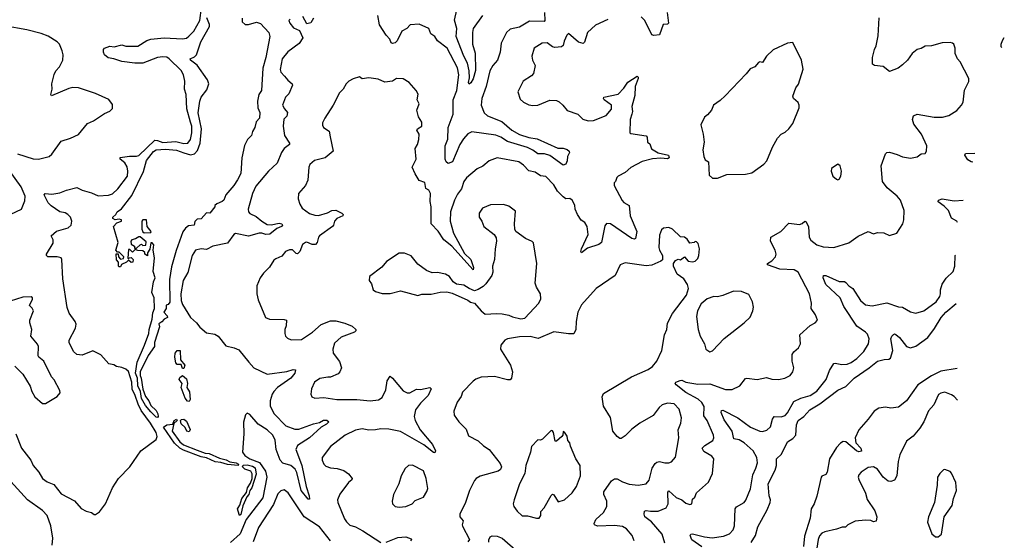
# Model space of a CAD drawing. Extents: x 2057697 to 2160550, y 827490 to 1016834.
# Tile 490 of 509: x 2136682 to 2144135, y 982488 to 986432. Entities that reach past the tile are written whole.
import ezdxf

# ---------------------------------------------------------------- set-up
doc = ezdxf.new("R2010")
doc.units = 0

msp = doc.modelspace()

# ---------------------------------------------------------------- linework, layer by layer
at = {"layer": '0CON20XD'}
for points in [[(2136652.7, 983295), (2136695.5, 983185), (2136766.9, 983095), (2136783.5, 983055), (2136827.5, 983005), (2136855, 982957.1), (2136890.6, 982930.6), (2136939.3, 982909.3), (2136995, 982840.8), (2137097.9, 982787.9), (2137148.5, 982728.5), (2137185, 982707.5), (2137225, 982698), (2137245, 982684), (2137255.9, 982684.1), (2137285, 982703.3), (2137330.6, 982765), (2137384.5, 982885), (2137429.4, 982955), (2137516.4, 983043.6), (2137600, 983165), (2137715, 983252.5), (2137722.5, 983275), (2137714.6, 983305), (2137672.2, 983375), (2137601.2, 983471.2), (2137578.4, 983518.4), (2137556.4, 983585), (2137533.1, 983633.1), (2137530.4, 983685), (2137505, 983765.5), (2137485, 983784.4), (2137455, 983797.1), (2137415, 983803.8), (2137395, 983816.2), (2137355.8, 983825.8), (2137295, 983892.5), (2137235, 983924.2), (2137155, 983891.1), (2137114.5, 983894.5), (2137088, 983918), (2137056.7, 983985), (2137056.9, 984005), (2137105.6, 984095), (2137108.5, 984125), (2137101.9, 984145), (2137057.3, 984207.3), (2137041.7, 984251.7), (2137007.4, 984467.4), (2137001.4, 984615), (2136995, 984628), (2136965, 984635.6), (2136894.5, 984634.5), (2136884.3, 984644.3), (2136884.2, 984654.2), (2136935, 984737.5), (2136935.7, 984765), (2136920, 984795), (2136960.2, 984829.8), (2137049.2, 984855), (2137070.6, 984875), (2137077.1, 984905), (2137065.6, 984935), (2137046.1, 984956.1), (2137025, 984968.9), (2136985, 984975.5), (2136920.9, 985020.9), (2136898.5, 985045), (2136875, 985088.8), (2136868, 985105), (2136874.3, 985115.7), (2136925, 985110), (2136985, 985118.8), (2137035, 985139.6), (2137115, 985160.6), (2137155, 985140), (2137225, 985120.8), (2137275, 985097.5), (2137355, 985101.1), (2137385, 985113.1), (2137425, 985150), (2137496.9, 985245), (2137500.4, 985285), (2137495, 985318), (2137477.8, 985347.8), (2137442.9, 985375), (2137443.4, 985386.6), (2137512.8, 985397.2), (2137565, 985396.7), (2137585, 985403.2), (2137705, 985518), (2137725, 985516.9), (2137765, 985501.2), (2137865, 985509.1), (2137925, 985493.7), (2137955, 985496.1), (2137975, 985524.4), (2137986.2, 985575), (2137985.6, 985625), (2137975.2, 985655.2), (2137947, 985757), (2137941.8, 985865), (2137928.5, 985905), (2137932.7, 985965), (2137922.2, 986015), (2137905, 986046.9), (2137813.5, 986135), (2137795, 986146.8), (2137765, 986150.9), (2137725.9, 986144.1), (2137615, 986103.1), (2137553.2, 986103.2), (2137455, 986114.5), (2137395, 986135.7), (2137352, 986142), (2137323.8, 986165), (2137316.7, 986185), (2137317.5, 986205), (2137325, 986216.7), (2137365, 986230), (2137396.1, 986226.1), (2137455, 986240.8), (2137485, 986231.4), (2137575, 986231.5), (2137645, 986273.3), (2137675, 986283.3), (2137775.4, 986294.6), (2137915, 986285.5), (2137945, 986291.8), (2137962.6, 986307.4), (2137999.6, 986345), (2138045, 986424.2), (2138057.5, 986522.5)], [(2140655.3, 986485), (2140655.8, 986425), (2140651.1, 986418.9), (2140540.3, 986419.7), (2140465, 986375.9), (2140395, 986360.5), (2140365.6, 986335), (2140326.9, 986255), (2140317.8, 986185), (2140299.4, 986125), (2140262.2, 986085), (2140241.8, 986045), (2140212.5, 985925), (2140179.7, 985835), (2140175.9, 985785), (2140198.7, 985725), (2140222.8, 985702.8), (2140331.5, 985661.5), (2140407.3, 985595), (2140465, 985562.6), (2140535, 985540), (2140599.7, 985529.7), (2140755, 985459.5), (2140795, 985458.9), (2140825, 985448.6), (2140841.2, 985435), (2140843.8, 985425), (2140828.6, 985395), (2140826.6, 985363.4), (2140815, 985338), (2140795, 985330), (2140695, 985402), (2140655, 985415.4), (2140605, 985414.3), (2140565, 985443.7), (2140525, 985463.2), (2140375, 985509.2), (2140325, 985542.5), (2140285, 985557), (2140105, 985581.8), (2140075, 985566.7), (2140042, 985528), (2140013.5, 985486.5), (2139956.9, 985355), (2139925, 985341.9), (2139910, 985355), (2139901.4, 985375), (2139903.6, 985475), (2139922.4, 985527.6), (2139924.8, 985615), (2139964.2, 985715), (2139963.3, 985825), (2139990.4, 985895), (2140007.1, 986015), (2139996.6, 986066.6), (2139918.1, 986215), (2139845, 986272.5), (2139824.5, 986304.5), (2139795, 986324), (2139780, 986365), (2139705, 986396.5), (2139637.9, 986392.1), (2139612.5, 986365), (2139575, 986345.6), (2139538.3, 986271.7), (2139524.2, 986255.8)], [(2140185, 986464.3), (2140114.8, 986365.2), (2140108.3, 986335), (2140108.4, 986245), (2140128.8, 986178.8), (2140133.1, 986046.9), (2140115, 985982.5), (2140097.3, 985952.7), (2140085, 985943.3), (2140080, 985955), (2140087.8, 985992.2), (2140084.3, 986044.3), (2140072.4, 986102.4), (2140045, 986154.4), (2139985.4, 986305), (2139991.2, 986365), (2139973.1, 986426.9), (2139990.6, 986505)], [(2141582, 986485), (2141593.3, 986405), (2141585, 986396.7), (2141553.3, 986395), (2141524.1, 986315.9), (2141482, 986312), (2141468, 986318), (2141414.5, 986425), (2141385, 986454.4)], [(2137592.7, 983735), (2137602.5, 983715), (2137613.1, 983633.1), (2137635, 983578), (2137659.5, 983545), (2137675, 983508.6), (2137715, 983470.8), (2137728.1, 983445), (2137730.6, 983425), (2137725, 983417.5), (2137715, 983419.5), (2137675, 983461.6), (2137635, 983510.2), (2137605, 983560.8), (2137597.3, 983615), (2137575, 983657.8), (2137572.6, 983715), (2137559.5, 983755), (2137571.7, 983838.3), (2137627.6, 983965), (2137660, 984055), (2137661.1, 984085), (2137685, 984162.5), (2137688.9, 984211.1), (2137702.5, 984245), (2137701.1, 984325), (2137682.9, 984365), (2137695.4, 984445), (2137707.8, 984475), (2137692.9, 984525), (2137701.4, 984628.6), (2137693.3, 984685), (2137696.4, 984726.4), (2137685, 984740), (2137675, 984740), (2137667, 984693), (2137650, 984665), (2137648.3, 984641.7), (2137630, 984655), (2137628.3, 984668.3), (2137615, 984680), (2137575, 984682.5), (2137555, 984690), (2137535, 984670), (2137515, 984690), (2137505, 984690), (2137500, 984625), (2137505, 984620), (2137511.7, 984628.3), (2137525, 984630), (2137540, 984615), (2137537.5, 984595), (2137525, 984592.5), (2137505, 984610), (2137490, 984595), (2137451.7, 984578.3), (2137445, 984560), (2137435, 984560), (2137430, 984565), (2137430, 984595), (2137413.6, 984613.6), (2137413, 984657), (2137428.3, 984658.3), (2137430, 984635), (2137445, 984617.5), (2137468.3, 984621.7), (2137470, 984635), (2137435, 984670), (2137421.7, 984671.7), (2137410, 984685), (2137427.5, 984745), (2137392.5, 984865), (2137416.4, 984893.6), (2137452.5, 984905), (2137452.5, 984915), (2137435, 984920), (2137405, 984916.7), (2137387.5, 984925), (2137387.5, 984935), (2137410, 984955), (2137418.8, 984975), (2137452.1, 984997.9), (2137529.7, 985100.3), (2137619.3, 985280.7), (2137641.6, 985365), (2137695, 985433.4), (2137715, 985445.6), (2137785, 985449.6), (2137867.7, 985442.3), (2137923.7, 985423.7), (2137975, 985408.7), (2138005, 985416.6), (2138028.3, 985441.7), (2138048.9, 985495), (2138058.2, 985605), (2138034.1, 985725), (2138044.6, 985815), (2138055, 985843.8), (2138099.1, 985900.9), (2138114.3, 985945), (2138104.2, 985975), (2138026, 986086), (2137974.3, 986125), (2137973.3, 986135), (2138005, 986149.6), (2138021.5, 986165), (2138052.5, 986265), (2138118.9, 986381.1), (2138119.2, 986395), (2138097.5, 986445)], [(2138366, 986444), (2138366.1, 986415), (2138387.8, 986395), (2138415, 986393.9), (2138475, 986411.9), (2138505, 986403.3), (2138568.2, 986335), (2138575.4, 986305.4), (2138544.6, 986144.6), (2138522.7, 986065), (2138511.4, 985895), (2138493.3, 985865), (2138481.2, 985815), (2138484.2, 985765), (2138498.8, 985728.8), (2138498, 985685), (2138471.7, 985658.3), (2138461.2, 985615), (2138443.3, 985585), (2138436.7, 985555), (2138406.4, 985523.6), (2138382.7, 985477.3), (2138362.9, 985385), (2138355, 985267.5), (2138330.9, 985219.1), (2138302.9, 985175), (2138242.5, 985105), (2138226, 985065), (2138215, 985053.3), (2138175, 985037.5), (2138160, 985025), (2138160, 985015), (2138120, 984965), (2138095, 984967.5), (2138055, 984922.5), (2138025, 984920), (2138007.5, 984902.5), (2138002.5, 984875), (2137959.3, 984870.7), (2137937.3, 984852.7), (2137916.7, 984823.3), (2137866.5, 984683.5), (2137831.7, 984558.3), (2137816.8, 984463.2), (2137818.6, 984291.4), (2137806.4, 984273.6), (2137791.7, 984268.3), (2137790, 984245), (2137773.3, 984215), (2137798.3, 984188.3), (2137800, 984175), (2137775, 984162.5), (2137758.3, 984141.7), (2137735, 984127.5), (2137740, 984105), (2137702.5, 983985), (2137703.3, 983955), (2137655, 983888.8), (2137595, 983763.3), (2137592.7, 983735)], [(2138730, 986435), (2138720, 986425), (2138727.5, 986405), (2138755, 986370), (2138798.8, 986348.8), (2138824, 986295), (2138798.3, 986251.7), (2138712.4, 986187.6), (2138670, 986135), (2138652.5, 986055), (2138658.8, 986035), (2138686, 986005), (2138712.4, 985972.4), (2138745, 985945.8), (2138746.4, 985936.4), (2138719.3, 985870.7), (2138694.4, 985845), (2138670.8, 985785), (2138685.5, 985755.5), (2138709.6, 985729.6), (2138705, 985702), (2138681.7, 985678.3), (2138675.5, 985625), (2138685.5, 985555), (2138724.6, 985495), (2138724.5, 985485), (2138684.6, 985455.4), (2138662.5, 985425), (2138631.9, 985345), (2138566, 985285), (2138469.8, 985170.2), (2138444.4, 985115), (2138411.4, 984995), (2138414.2, 984975), (2138425, 984962.5), (2138471.4, 984941.4), (2138515, 984904.4), (2138555, 984880), (2138585, 984876.4), (2138645, 984890.4), (2138665.8, 984885), (2138671.9, 984875), (2138662.5, 984865), (2138629.4, 984850.6), (2138575, 984807.3), (2138545, 984803.4), (2138515.7, 984815), (2138495, 984815.4), (2138415, 984791.1), (2138315, 984811.4), (2138302, 984805), (2138255, 984738.8), (2138145, 984715.7), (2138095, 984690), (2138055, 984695.8), (2138013.3, 984686.7), (2137987.1, 984645), (2137954, 984516), (2137920, 984455), (2137900.6, 984355), (2137904.8, 984305), (2137915, 984272.9), (2137975, 984175.4), (2138020, 984135), (2138045, 984102.2), (2138095, 984060.5), (2138158.9, 984048.9), (2138185, 984034), (2138242.2, 983962.2), (2138305, 983946.7), (2138339.8, 983929.8), (2138416.1, 983836.1), (2138454.3, 983795), (2138555, 983747.3), (2138703.5, 983766.5), (2138752.3, 983782.3), (2138769.7, 983779.7), (2138765.6, 983755), (2138733.5, 983715), (2138633.3, 983645), (2138605, 983615.5), (2138592.7, 983595), (2138578.7, 983545), (2138578.8, 983505), (2138607.9, 983445), (2138695.7, 983355.7), (2138765, 983330.4), (2138795, 983328.9), (2138905, 983370), (2138950.4, 983379.6), (2138981.4, 983398.6), (2139007.8, 983397.8), (2139022.9, 983385), (2139005, 983366.8), (2138964.6, 983345.4), (2138875, 983264.6), (2138784.7, 983205.2), (2138771.8, 983175), (2138792.8, 983122.7), (2138818.8, 983055), (2138850, 982895), (2138874.2, 982825), (2138875, 982800), (2138865, 982800), (2138812.2, 982865), (2138780.3, 983000.3), (2138767.5, 983027.5), (2138735, 983054.7), (2138675, 983072.8), (2138654.1, 983095), (2138623, 983175), (2138615.9, 983245.9), (2138598.7, 983285), (2138555.2, 983325.2), (2138487.9, 983367.9), (2138425, 983442), (2138405, 983451.2), (2138392.1, 983437.9), (2138376.3, 983383.7), (2138378.2, 983295), (2138368.5, 983155), (2138385, 983129.6), (2138422.8, 983105), (2138498.3, 983078.3), (2138541.4, 983011.4), (2138553.7, 982965), (2138521.3, 982808.7), (2138395.8, 982645), (2138351.9, 982538.1), (2138278.3, 982471.7)], [(2141135, 986433.3), (2141041.1, 986388.9), (2140978.9, 986335), (2140957.8, 986262.2), (2140948.1, 986251.9), (2140910.9, 986260.9), (2140835, 986327.5), (2140823.3, 986315), (2140802.1, 986267.9), (2140796, 986235), (2140784.4, 986225.6), (2140732, 986222), (2140715, 986227.1), (2140675, 986255.8), (2140637.3, 986252.7), (2140576.2, 986215), (2140558, 986155), (2140564.2, 986125), (2140584, 986085), (2140571.4, 986025), (2140555, 986005.8), (2140493.8, 985965), (2140453.3, 985885), (2140469.3, 985829.3), (2140495, 985806.2), (2140535, 985786.2), (2140565, 985782), (2140605, 985784.2), (2140695, 985820.8), (2140745, 985818.8), (2140765, 985810), (2140793.8, 985785), (2140825, 985743.8), (2140905.7, 985715.7), (2140945, 985678.8), (2140984.2, 985664.2), (2141025, 985668), (2141120, 985705), (2141161.4, 985755), (2141162, 985785), (2141106.2, 985825), (2141100, 985835), (2141103.3, 985845), (2141213.2, 985866.8), (2141255, 985912), (2141285, 985958.6), (2141355, 986002.5), (2141364, 985995), (2141364.4, 985985), (2141340, 985925), (2141337, 985857), (2141315.6, 985775), (2141321.1, 985735), (2141314.3, 985715), (2141304, 985675), (2141300, 985575), (2141308.3, 985568.3), (2141425, 985551.2), (2141432, 985542), (2141434.3, 985505), (2141450.8, 985490.8), (2141465, 985454), (2141515, 985422.9), (2141592.5, 985405), (2141597.1, 985385), (2141585, 985378), (2141535, 985382.5), (2141472.4, 985377.6), (2141395, 985356.9), (2141308.3, 985311.7), (2141265.4, 985274.6), (2141213.3, 985245), (2141202.5, 985235), (2141192.5, 985205), (2141181.2, 985195), (2141181.2, 985175), (2141242.4, 985062.4), (2141255.7, 985045.7), (2141294.2, 985024.2), (2141303.5, 984945), (2141352.6, 984827.4), (2141344.2, 984775), (2141335, 984768.1), (2141315, 984774.6), (2141155, 984884.6), (2141125, 984888.2), (2141111, 984869), (2141085, 984744.3), (2141065, 984729.5), (2140979.7, 984700.3), (2140935, 984666.2), (2140930, 984675), (2140935, 984696.2), (2140985.5, 984805), (2140978.6, 984865), (2140959.2, 984895), (2140932.3, 984912.3), (2140905.3, 984955.3), (2140887.3, 984995), (2140885, 985026.2), (2140864.3, 985065), (2140846.4, 985076.4), (2140815, 985075.6), (2140795, 985089.4), (2140753.1, 985133.1), (2140725, 985180), (2140665, 985244.4), (2140625, 985250), (2140585, 985276.9), (2140535, 985287.3), (2140495, 985330.6), (2140461.2, 985355), (2140295, 985384.3), (2140235, 985362), (2140188.7, 985321.3), (2140145, 985302), (2140065, 985234.3), (2140043.6, 985205), (2140025, 985150.8), (2139995, 985110), (2139972.3, 985065), (2139943.9, 984975), (2139940.8, 984905), (2139965, 984813.3), (2140050.1, 984660.1), (2140095.9, 984615.9), (2140117.1, 984555), (2140115, 984536.2), (2139953.2, 984715), (2139892.7, 984765), (2139849.4, 984829.4), (2139795.4, 984885), (2139796.7, 985015), (2139788.8, 985055), (2139792.2, 985115), (2139779.2, 985139.2), (2139755, 985153.3), (2139749.1, 985199.1), (2139705, 985214.3), (2139675, 985263.8), (2139654, 985315), (2139682, 985375), (2139675.6, 985455), (2139692.9, 985485), (2139702.5, 985525), (2139705.6, 985565), (2139687.5, 985595), (2139693.8, 985605), (2139726.2, 985625), (2139725.8, 985655), (2139700.8, 985695), (2139689.1, 985745), (2139705.7, 985795), (2139690.8, 985825), (2139697.7, 985867.7), (2139683.3, 985895), (2139630, 985955), (2139585, 985983.8), (2139535, 985985.8), (2139504.1, 985965.9), (2139445, 985958.8), (2139395, 985980.8), (2139325, 985992), (2139275, 985983.8), (2139255, 985997.5), (2139206.1, 985983.9), (2139172.5, 985965), (2139153.3, 985945), (2139130, 985905), (2139102.7, 985877.3), (2139055, 985783.3), (2138991.2, 985685), (2138975, 985650), (2138973.6, 985633.6), (2138982.5, 985615), (2139025, 985586.7), (2139033.1, 985545), (2139055.4, 985434.6), (2138995, 985384.3), (2138914.5, 985365.5), (2138878, 985335), (2138870, 985315), (2138862.5, 985215), (2138844.4, 985175.6), (2138791.2, 985115), (2138790, 985075), (2138802, 985035), (2138821.2, 985005), (2138875, 984963.3), (2138915, 984950.5), (2138945, 984948.5), (2139011.4, 984968.6), (2139045, 984986.1), (2139075, 984989.1), (2139120.8, 984965), (2139129.4, 984955), (2139127.1, 984945), (2139081.9, 984925), (2139065.6, 984905), (2139058.5, 984875), (2139050, 984865), (2138951.1, 984795), (2138943.1, 984785), (2138933.6, 984745), (2138921.7, 984728.3), (2138895, 984728.2), (2138855, 984745.8), (2138845, 984744), (2138822.4, 984727.6), (2138802.5, 984675), (2138785, 984658), (2138775, 984660), (2138747.9, 984687.9), (2138725, 984689.2), (2138695, 984676), (2138665, 984640.8), (2138619.7, 984620.3), (2138605, 984608.8), (2138573, 984557), (2138528.3, 984511.7), (2138502, 984475), (2138476.7, 984415), (2138476.7, 984355), (2138488.3, 984308.3), (2138543.3, 984175), (2138574.1, 984164.1), (2138685, 984161.2), (2138702.5, 984155), (2138698.3, 984111.7), (2138688.8, 984085), (2138688.8, 984055), (2138693.9, 984033.9), (2138708.3, 984018.3), (2138736.4, 984006.4), (2138815, 984010), (2138899.2, 984065), (2138965, 984122.9), (2139035, 984150.8), (2139075, 984150), (2139142.1, 984132.1), (2139199.7, 984109.7), (2139226.2, 984085), (2139226.2, 984075), (2139216.7, 984065), (2139115, 984026.9), (2139065, 983981.2), (2139053.1, 983935), (2139055.6, 983905), (2139102.2, 983842.2), (2139116.7, 983795), (2139105.5, 983764.5), (2139091.7, 983748.3), (2139035.6, 983724.4), (2139015, 983722.9), (2138955, 983714.2), (2138914.2, 983685), (2138891.2, 983635), (2138886.2, 983595), (2138892.5, 983575), (2138915, 983563.8), (2138985, 983568.8), (2139083.2, 983553.2), (2139235, 983555.6), (2139335, 983545.5), (2139398.9, 983551.1), (2139425, 983570), (2139452.3, 983627.7), (2139464, 983695), (2139485, 983730), (2139505, 983716.7), (2139585, 983620), (2139613.7, 983603.7), (2139635.4, 983604.6), (2139685, 983633.5), (2139715, 983630.6), (2139787.5, 983645), (2139795.8, 983635), (2139774.4, 983585), (2139715, 983525.7), (2139677.3, 983475), (2139667.3, 983425), (2139675.5, 983395), (2139714.4, 983325), (2139806.7, 983213.3), (2139828.6, 983165), (2139825, 983150), (2139815, 983152), (2139742.1, 983212.1), (2139565, 983311.6), (2139475, 983330), (2139415, 983333.2), (2139375, 983323.5), (2139325, 983321.5), (2139275, 983331.8), (2139225, 983322.9), (2139145.8, 983285), (2139035, 983199.4), (2138972.5, 983115), (2138972, 983095), (2138983.8, 983065), (2139000.3, 983050.3), (2139035, 983035.8), (2139085, 983030.6), (2139136.3, 983016.3), (2139171.2, 982991.2), (2139199.4, 982955), (2139195.3, 982944.7), (2139170, 982925), (2139105, 982836.2), (2139087.5, 982795), (2139089.2, 982775), (2139141.3, 982651.3)], [(2138906.6, 986443.4), (2138885, 986408.8), (2138855, 986400), (2138826, 986455)], [(2139524.2, 986255.8), (2139505, 986250), (2139495, 986256.7), (2139484.3, 986285), (2139456.5, 986315), (2139405, 986392), (2139393.7, 986463.7)], [(2142674, 984245), (2142675.8, 984285), (2142659.4, 984355), (2142575, 984520), (2142545, 984535.5), (2142435, 984540.9), (2142342.5, 984575), (2142342.5, 984585), (2142374.3, 984605.7), (2142403.3, 984635), (2142408.8, 984655), (2142400.8, 984685), (2142365.8, 984755), (2142366.7, 984783.3), (2142443, 984827), (2142505, 984891.2), (2142585, 984881.2), (2142605, 984888.8), (2142625, 984905.8), (2142635, 984901.2), (2142653.2, 984863.2), (2142658.5, 984785), (2142670.2, 984760.2), (2142715, 984726.7), (2142765, 984711.2), (2142845, 984707.1), (2142958.8, 984741.2), (2143027.7, 984792.3), (2143105, 984826.2), (2143145, 984810), (2143175, 984818.8), (2143222.5, 984817.5), (2143265, 984796.2), (2143322.5, 984815), (2143366.7, 984885), (2143373.8, 984915), (2143376.7, 984985), (2143350, 985065), (2143323.8, 985095), (2143247.4, 985157.4), (2143212.9, 985205), (2143203.3, 985325), (2143235.8, 985415), (2143245, 985425.8), (2143265, 985428.6), (2143325, 985411.4), (2143365, 985392.2), (2143425, 985383.1), (2143476.6, 985393.4), (2143505, 985415.8), (2143535, 985416.7), (2143546, 985435), (2143547.5, 985475), (2143509.1, 985565), (2143449.5, 985639.5), (2143439.5, 985675), (2143447.5, 985702.5), (2143475, 985715.6), (2143605, 985692.2), (2143667.6, 985692.4), (2143715, 985706), (2143775, 985743.8), (2143811.2, 985785), (2143824.2, 985805.8), (2143833, 985897), (2143865.8, 985964.2), (2143865.8, 985985), (2143801.1, 986111.1), (2143780, 986135), (2143764, 986175), (2143762.5, 986215), (2143752.5, 986245), (2143742.5, 986255), (2143725, 986259.2), (2143665, 986255.7), (2143585, 986234.4), (2143535, 986230), (2143505, 986213.8), (2143475, 986206.7), (2143437.5, 986175), (2143403.3, 986125), (2143365, 986090), (2143332.5, 986065), (2143265, 986040), (2143217.7, 986077.7), (2143153.6, 986083.6), (2143137.5, 986095), (2143136.7, 986145), (2143152, 986205), (2143165.8, 986234.2), (2143180.5, 986309.5), (2143188.8, 986445)], [(2136664.4, 985414.4), (2136785, 985377.8), (2136825, 985374.4), (2136905, 985396), (2136925, 985413.3), (2136995, 985511.2), (2137067.5, 985535), (2137127.3, 985562.7), (2137196.2, 985645), (2137240, 985665), (2137325, 985721.2), (2137365, 985737.5), (2137385, 985760), (2137385, 985790), (2137356.1, 985826.1), (2137255, 985873.3), (2137125.9, 985915.9), (2137085, 985917.1), (2137055, 985910.6), (2136923.3, 985855), (2136918, 985865), (2136928.2, 985905), (2136925.3, 985944.7), (2136944, 986016), (2136956.6, 986043.4), (2136984.3, 986075), (2137007.8, 986125), (2137011.9, 986165), (2137004.1, 986195.9), (2136983.3, 986245), (2136964.4, 986265), (2136897.6, 986307.6), (2136845, 986326.9), (2136735, 986354.7), (2136565.9, 986385.9)], [(2144115.5, 986221), (2144110, 986225), (2144110.6, 986245), (2144121.5, 986275), (2144135, 986297.8)], [(2141925, 985230.8), (2141965, 985231.9), (2142035, 985260), (2142175, 985262), (2142225, 985271.2), (2142315, 985336.7), (2142336.8, 985363.2), (2142380, 985465), (2142418.8, 985535), (2142445, 985563.3), (2142475, 985578.8), (2142503.8, 985605), (2142534.2, 985645), (2142583.3, 985765), (2142582.5, 985785), (2142573.6, 985803.6), (2142540, 985835), (2142533, 985853), (2142557.5, 985915), (2142577.7, 985942.3), (2142612.5, 986057.5), (2142600, 986125), (2142535, 986258.8), (2142495, 986254.2), (2142385, 986204.4), (2142334.5, 986155.5), (2142305, 986106.7), (2142285, 986112), (2142275, 986107.5), (2142246.2, 986075), (2142211.7, 986058.3), (2142181.7, 986021.7), (2142022.5, 985855), (2141985, 985820), (2141932.5, 985785), (2141917.5, 985745), (2141889.3, 985710.7), (2141865, 985692.5), (2141836.7, 985635), (2141855.8, 985565), (2141863.1, 985505), (2141853.1, 985445), (2141859.4, 985395), (2141870.3, 985370.3), (2141897.1, 985355), (2141902, 985255), (2141925, 985230.8)], [(2143895.6, 985353), (2143884.7, 985354.7), (2143859.8, 985369.8), (2143836.2, 985405), (2143840.8, 985419.2), (2143912.9, 985421)], [(2136615, 984958.1), (2136694.4, 984995.6), (2136721.4, 985058.6), (2136722.9, 985095), (2136693.8, 985165), (2136590.4, 985310.4)], [(2142875, 985217.5), (2142885, 985222.5), (2142898.8, 985245), (2142903, 985283), (2142893.6, 985323.6), (2142875, 985336.2), (2142827.5, 985305), (2142823.3, 985285), (2142837, 985247), (2142865, 985222.5), (2142875, 985217.5)], [(2143779.5, 984894.4), (2143775, 984905.8), (2143735, 984929.2), (2143712.1, 984985), (2143679, 985019), (2143635, 985052), (2143636, 985065), (2143665, 985074.5), (2143755, 985058.5), (2143822.7, 985065)], [(2140475, 984166.2), (2140505, 984171.2), (2140612, 984285), (2140626.1, 984316.1), (2140624.1, 984354.1), (2140593.3, 984405), (2140583.8, 984435), (2140595.9, 984585.9), (2140570, 984740), (2140560.9, 984750.9), (2140511.2, 984775), (2140437.5, 984827.5), (2140430, 984845), (2140428.6, 984885), (2140435, 984980), (2140385, 985020), (2140345, 985031.2), (2140245, 985028), (2140185, 985003.3), (2140160, 984965), (2140158.8, 984935), (2140181.2, 984905), (2140194.2, 984864.2), (2140274.2, 984804.2), (2140288.8, 984778.8), (2140292, 984755), (2140280, 984695), (2140275.6, 984615), (2140260.9, 984565), (2140262.2, 984517.8), (2140256.9, 984495), (2140210.6, 984429.4), (2140190, 984410), (2140151.3, 984388.7), (2140125, 984378.6), (2140084.6, 984394.6), (2140045, 984421.4), (2139988.3, 984428.3), (2139963.3, 984445), (2139935.7, 984485.7), (2139905, 984503.8), (2139845, 984516.2), (2139803.9, 984513.9), (2139760.5, 984530.5), (2139695, 984580), (2139645, 984643.3), (2139595, 984663.3), (2139555, 984662.5), (2139459.3, 984600.7), (2139423.9, 984556.1), (2139330, 984485), (2139327.5, 984455), (2139345, 984430), (2139357.5, 984385), (2139375, 984372.5), (2139426.4, 984356.4), (2139485, 984356.7), (2139565, 984376.7), (2139695, 984343.3), (2139725, 984352.5), (2139797.3, 984352.7), (2139865, 984367.5), (2139915, 984369.2), (2139955, 984360), (2140075, 984306), (2140095, 984291.2), (2140125, 984283.3), (2140176.2, 984225), (2140205, 984202), (2140290, 984205), (2140335, 984204.2), (2140385, 984194), (2140411.2, 984181.2), (2140475, 984166.2)], [(2137625, 984816.7), (2137675, 984820), (2137678.3, 984828.3), (2137647.5, 984865), (2137642.5, 984915), (2137614, 984916), (2137607.5, 984905), (2137606.7, 984845), (2137613.9, 984823.9), (2137625, 984816.7)], [(2141334, 982485), (2141318, 982525), (2141275, 982574.2), (2141245, 982593.1), (2141185, 982599.6), (2141055.6, 982595.6), (2141033.3, 982605), (2141030, 982615), (2141042.5, 982645), (2141102, 982698), (2141126.7, 982743.3), (2141125.7, 982785), (2141104.4, 982835), (2141104.4, 982855), (2141161.4, 982938.6), (2141185, 982954.2), (2141205, 982954.3), (2141245, 982931.1), (2141295, 982913.1), (2141364.3, 982905.7), (2141425, 982915.7), (2141447.8, 982942.2), (2141468.2, 983035), (2141491, 983069), (2141505, 983080.3), (2141525, 983085.4), (2141565, 983074.3), (2141595.7, 983074.3), (2141616.8, 983083.2), (2141645, 983117.5), (2141671.4, 983265), (2141667.1, 983325), (2141685.7, 983374.3), (2141690.8, 983415), (2141675, 983481.2), (2141635, 983521.9), (2141585, 983527.3), (2141545, 983513.1), (2141522.9, 983495), (2141477.4, 983432.6), (2141375, 983376), (2141315, 983330), (2141265, 983278.8), (2141235, 983260), (2141225, 983260), (2141204, 983274), (2141172, 983315), (2141155, 983417.5), (2141100.8, 983505), (2141090, 983575), (2141101.2, 983598.8), (2141312, 983725), (2141439.2, 983780.8), (2141471.9, 983805), (2141505.9, 983844.1), (2141543.5, 983925), (2141562.9, 984045), (2141580, 984085), (2141586.1, 984133.9), (2141623.9, 984206.1), (2141728.8, 984345), (2141743.8, 984395), (2141735.9, 984425.9), (2141708.3, 984468.3), (2141657.5, 984505), (2141630, 984565), (2141630, 984585), (2141645, 984607.5), (2141665, 984616.7), (2141685, 984613.3), (2141715, 984636.2), (2141742.3, 984602.3), (2141775, 984596.2), (2141795, 984601.2), (2141815, 984622.5), (2141823.3, 984645), (2141826.7, 984695), (2141816.4, 984736.4), (2141805, 984750), (2141795, 984752.5), (2141786.2, 984743.8), (2141755, 984737.5), (2141735, 984770), (2141715, 984783.3), (2141685, 984787.5), (2141623.6, 984843.6), (2141595, 984857.5), (2141555, 984851.2), (2141539.3, 984840.7), (2141525, 984800), (2141520, 984705), (2141524.4, 984685), (2141546.9, 984645), (2141546.8, 984613.2), (2141535, 984601.4), (2141466.7, 984573.2), (2141425, 984566.4), (2141265, 984588.8), (2141226.1, 984573.9), (2141188.8, 984495), (2141044.4, 984395.6), (2140935, 984272), (2140905.6, 984215), (2140893.1, 984145), (2140890.8, 984085), (2140877, 984053), (2140835, 984051.4), (2140725, 984068), (2140607, 984017), (2140545, 984032.5), (2140465, 984029.2), (2140375, 984013.3), (2140355, 984004.3), (2140324, 983965), (2140322.5, 983935), (2140398, 983815), (2140411.2, 983765), (2140403.8, 983715), (2140395, 983704), (2140375, 983702.5), (2140275, 983728.1), (2140175, 983723.3), (2140135, 983708.1), (2140115, 983692.9), (2140035, 983610), (2140023.4, 983576.6), (2139992.9, 983535), (2139967.5, 983465), (2139971.2, 983435), (2140005, 983386.2), (2140060.5, 983330.5), (2140078.8, 983278.8), (2140152.6, 983242.6), (2140192.2, 983202.2), (2140234.7, 983174.7), (2140318.9, 983068.9), (2140328.2, 983045), (2140321.2, 983025), (2140305, 983011.9), (2140166.4, 982973.6), (2140136.2, 982955), (2140125, 982940), (2140087.5, 982865), (2140055.7, 982775), (2140014.2, 982685), (2140014.4, 982664.4), (2140040, 982635), (2140031.2, 982605), (2140033.8, 982595), (2140087.5, 982495), (2140073.8, 982476.2)], [(2137565, 984700), (2137593, 984727), (2137605, 984730), (2137615, 984720), (2137637, 984723), (2137638.3, 984748.3), (2137595, 984787.5), (2137585, 984787.5), (2137559.2, 984770.8), (2137530, 984765), (2137522.5, 984755), (2137525, 984730), (2137550, 984715), (2137551.7, 984701.7), (2137565, 984700)], [(2141845, 982437.5), (2141770.9, 982490.9), (2141756.9, 982525), (2141762, 982535), (2141775, 982537.5), (2141865, 982512.9), (2141923.1, 982506.9), (2142010.3, 982519.7), (2142055, 982535.6), (2142082.2, 982567.8), (2142093.1, 982596.9), (2142097.8, 982725), (2142108.9, 982741.1), (2142164.6, 982775.4), (2142179.2, 982790.8), (2142215, 982876.7), (2142230.9, 982985), (2142255.4, 983035), (2142266, 983074), (2142261.8, 983115), (2142233.5, 983165), (2142165, 983227.3), (2142127.8, 983247.8), (2142087.5, 983257.5), (2142075.8, 983315), (2142015, 983400.9), (2141991.9, 983455), (2141995, 983472), (2142005, 983474.4), (2142116.7, 983415), (2142214.3, 983345), (2142285, 983313.8), (2142305, 983311.5), (2142338.3, 983321.7), (2142365, 983346.2), (2142379.4, 983405), (2142392, 983425), (2142445, 983423.5), (2142475, 983432.9), (2142495, 983454.2), (2142540.9, 983539.1), (2142595, 983565.4), (2142665, 983584.6), (2142715, 983618.8), (2142785.4, 983705), (2142812.9, 983775), (2142843.6, 983826.4), (2142855, 983830.6), (2142905, 983818.5), (2142945, 983821.2), (2142975, 983834.5), (2143017.8, 983865), (2143070.9, 983919.1), (2143106.9, 983975), (2143111.9, 984015), (2143098.8, 984048.8), (2143084.4, 984065), (2143019.7, 984109.7), (2142920.2, 984260.2), (2142892.4, 984325), (2142783.5, 984425), (2142764.4, 984475), (2142766.1, 984493.9), (2142785, 984494.2), (2142885, 984449.2), (2142925, 984447.5), (2142935, 984440.8), (2142959.2, 984415), (2142989.2, 984395), (2143045.6, 984305), (2143085, 984271.9), (2143135, 984264.2), (2143245, 984285.6), (2143333.9, 984256.1), (2143365, 984254.2), (2143425, 984219.2), (2143465, 984209.2), (2143525, 984225.7), (2143620, 984295), (2143645.8, 984335), (2143652.5, 984355), (2143650.8, 984385), (2143665, 984427.5), (2143695.8, 984474.2), (2143748.8, 984525), (2143760, 984565), (2143763.3, 984645), (2143765.5, 984646.7)], [(2136645, 983807.5), (2136706.1, 983746.1), (2136760, 983655), (2136773.3, 983615), (2136797.5, 983575), (2136855, 983523.3), (2136876.4, 983523.6), (2136965, 983577.5), (2136987.5, 983605), (2136987, 983623), (2136943.6, 983703.6), (2136923.3, 983725), (2136863.6, 983843.6), (2136827.5, 983875), (2136822.5, 983885), (2136823.3, 983955), (2136817, 983973), (2136767.5, 984035), (2136774, 984085), (2136758, 984135), (2136757.5, 984155), (2136786.2, 984225), (2136777.3, 984247.3), (2136757, 984267), (2136780, 984315), (2136780, 984325), (2136768.3, 984331.7), (2136705, 984330), (2136610.3, 984299.7)], [(2141905, 983916.7), (2141925, 983922.5), (2142015, 984016.2), (2142166.7, 984135), (2142212.3, 984177.7), (2142232, 984225), (2142236, 984255), (2142228.8, 984295), (2142200.7, 984350.7), (2142145, 984372), (2142085, 984374.2), (2142005, 984342), (2141965, 984332), (2141935, 984333.8), (2141885, 984316), (2141841.2, 984278.8), (2141813.8, 984225), (2141806.1, 984183.9), (2141817.5, 984085), (2141832.5, 984035), (2141866.7, 983975), (2141876.4, 983936.4), (2141905, 983916.7)], [(2142217.7, 982472.3), (2142251.8, 982525), (2142270.2, 982589.8), (2142341.1, 982718.9), (2142362.2, 982775), (2142364.4, 982795), (2142354.4, 982825), (2142346.5, 982915), (2142400.3, 983019.7), (2142410, 983055), (2142410, 983105), (2142449.4, 983140.6), (2142492.7, 983235), (2142535, 983260), (2142555.8, 983285), (2142562.4, 983362.4), (2142575, 983394.4), (2142617.1, 983425), (2142663.3, 983475), (2142738.6, 983521.4), (2142875, 983626.4), (2142936.3, 983653.7), (2142998.5, 983715), (2143113.1, 983795), (2143175, 983845.4), (2143225, 983858.5), (2143260, 983860), (2143272.5, 983867.5), (2143291.2, 983925), (2143277.1, 984015), (2143283.8, 984035), (2143295, 984046.2), (2143305, 984051.2), (2143315, 984047.1), (2143340.5, 984025), (2143395, 983956.9), (2143425, 983945.5), (2143465, 983957.5), (2143556.8, 984025), (2143607.5, 984092.5), (2143655.8, 984175), (2143691.6, 984215), (2143770.4, 984281.4)], [(2141566.5, 982465), (2141544.6, 982535), (2141465, 982628.2), (2141414.7, 982665), (2141408, 982685), (2141412.2, 982707.8), (2141425, 982713.1), (2141457.4, 982707.4), (2141515, 982709.6), (2141575, 982732.9), (2141591.8, 982765), (2141588.1, 982851.9), (2141595, 982862.5), (2141651.7, 982811.7), (2141694.6, 982794.6), (2141725, 982768), (2141755, 982758.8), (2141770, 982765), (2141775, 982800), (2141792.5, 982815), (2141805, 982847.5), (2141895, 982927.5), (2141926, 982995), (2141936, 983105), (2141920, 983125), (2141859.8, 983159.8), (2141848.6, 983185), (2141867.1, 983205), (2141928.1, 983245), (2141935.6, 983265), (2141934.4, 983285), (2141885.5, 983395), (2141861.6, 983431.6), (2141862.6, 983502.6), (2141845, 983530.9), (2141817.5, 983557.5), (2141725, 983607.9), (2141651.1, 983665), (2141644.2, 983675), (2141648.8, 983685), (2141680.8, 983699.2), (2141695, 983700.5), (2141725, 983686.7), (2141815, 983669.7), (2141905, 983673.9), (2142025, 983631.1), (2142075, 983630), (2142132.3, 983657.7), (2142175, 983713.3), (2142185, 983716.2), (2142265, 983706.2), (2142335, 983722), (2142375, 983707.5), (2142425, 983705.7), (2142474.5, 983715.5), (2142515, 983737.5), (2142535, 983763.3), (2142542.9, 983795), (2142528.6, 983845), (2142530, 983895), (2142541.2, 983915), (2142578, 983945), (2142592.9, 983975), (2142588, 984045), (2142665, 984114), (2142703.3, 984135), (2142720, 984155), (2142706, 984195), (2142674, 984245)], [(2137925, 983790), (2137915, 983790), (2137905, 983820), (2137875, 983820), (2137862.7, 983832.7), (2137856.2, 983875), (2137860, 983905), (2137875, 983926.7), (2137896.7, 983925), (2137900, 983855), (2137932.5, 983815), (2137925, 983790)], [(2137965, 983540), (2137951.7, 983541.7), (2137933.3, 983565), (2137904.2, 983645), (2137911.2, 983675), (2137888.8, 983705), (2137895, 983720), (2137915, 983737.5), (2137945, 983710), (2137951.2, 983675), (2137946.7, 983645), (2137967, 983613), (2137973.3, 983555), (2137965, 983540)], [(2143777.1, 983789.5), (2143655, 983768.1), (2143585, 983734.8), (2143480.4, 983665), (2143395.4, 983545), (2143335, 983495.8), (2143275, 983490), (2143235, 983496.7), (2143185, 983488.2), (2143148.8, 983465), (2143105, 983405.4), (2143033.8, 983325), (2143006.8, 983263.2), (2143011.8, 983225), (2143048.8, 983185), (2143055, 983164.3), (2143035, 983158.5), (2143015, 983165.5), (2142935, 983234.2), (2142915, 983235.5), (2142895, 983223.1), (2142865, 983190.5), (2142811.3, 983105), (2142794.2, 983005), (2142784.2, 982985.8), (2142755, 982973.3), (2142748.8, 982965), (2142715, 982822), (2142695, 982763.8), (2142673, 982727), (2142666.4, 982656.4), (2142621.9, 982518.1), (2142615, 982440)], [(2143780.4, 983548.5), (2143755, 983576.7), (2143735, 983588.8), (2143685, 983608.8), (2143655, 983603.3), (2143638, 983592), (2143602, 983515), (2143560.3, 983469.7), (2143525.8, 983385), (2143495, 983336.2), (2143445, 983275.8), (2143395, 983238), (2143344.4, 983135), (2143332.5, 983085), (2143320.8, 982975), (2143305, 982943.8), (2143275, 982932.5), (2143255, 982935.8), (2143217.2, 982967.2), (2143175, 983025.7), (2143145, 983044.4), (2143105, 983040), (2143050.8, 983005), (2143034.2, 982985), (2143029.2, 982965), (2143035, 982947.5), (2143084.6, 982844.6), (2143097, 982797), (2143155, 982710), (2143170, 982665), (2143165, 982632.5), (2143145, 982627.5), (2143125, 982637.5), (2143085, 982640), (2143007, 982633), (2142950, 982605), (2142931.7, 982588.3), (2142906.7, 982586.7), (2142865, 982571.4), (2142777, 982553), (2142755, 982541.9), (2142737.3, 982522.7), (2142726.8, 982495), (2142702.6, 982347.4)], [(2138335, 983054.4), (2138255, 983060.9), (2138205, 983077.1), (2138162.2, 983082.2), (2138095, 983111.5), (2138055, 983120), (2137921.3, 983171.3), (2137895, 983186.9), (2137854.9, 983224.9), (2137771.2, 983345), (2137795, 983362.5), (2137841.7, 983368.3), (2137850.8, 983395), (2137870, 983405), (2137873.3, 983395), (2137848.3, 983371.7), (2137835.7, 983315), (2137893.8, 983233.8), (2137921.7, 983211.7), (2138025, 983169.6), (2138085, 983148.8), (2138115, 983144.6), (2138195, 983111.2), (2138245, 983098.2), (2138271.9, 983081.9), (2138320.8, 983075), (2138337.5, 983065), (2138335, 983054.4)], [(2137965, 983310), (2137947.5, 983315), (2137933.3, 983343.3), (2137905, 983370), (2137900, 983395), (2137906.4, 983403.6), (2137925, 983406.2), (2137945, 983390), (2137971.7, 983328.3), (2137965, 983310)], [(2140595, 982656.2), (2140615, 982656.7), (2140626.7, 982675), (2140627.5, 982705), (2140652.5, 982735), (2140705, 982826.7), (2140715, 982836.7), (2140725, 982832.5), (2140758.3, 982778.3), (2140805, 982793.8), (2140865, 982846.2), (2140895.6, 982895), (2140927.1, 982975), (2140925.7, 983055.7), (2140892.5, 983105), (2140851.2, 983201.2), (2140845.9, 983225.9), (2140830, 983245), (2140825, 983277.5), (2140805, 983307.5), (2140795, 983312.5), (2140793.3, 983285), (2140786.7, 983275), (2140745, 983240), (2140735, 983240), (2140722.5, 983305), (2140715, 983317.5), (2140705, 983320), (2140640, 983255), (2140625, 983247.5), (2140605, 983250), (2140555, 983197.5), (2140548.8, 983155), (2140514.3, 983055), (2140505.5, 982994.5), (2140464.4, 982915), (2140423.9, 982793.9), (2140418, 982765), (2140421.2, 982745), (2140448.7, 982708.7), (2140485, 982672.5), (2140525, 982673.3), (2140595, 982656.2)], [(2138345, 982676.7), (2138342.4, 982682.4), (2138331.5, 982725), (2138334.6, 982735), (2138348.9, 982755), (2138364.5, 982805), (2138399.4, 982850.6), (2138407.5, 982885), (2138430.3, 982919.7), (2138441.8, 982955), (2138440.6, 982990.6), (2138430.5, 983010.5), (2138386.1, 983026.1), (2138369.5, 983045), (2138373.4, 983056.6), (2138405, 983059.7), (2138445, 983050.2), (2138465, 983035.8), (2138472.3, 982987.7), (2138438.5, 982885), (2138424, 982865), (2138415.5, 982835), (2138402, 982818), (2138370.8, 982749.2), (2138355, 982684.2), (2138345, 982676.7)], [(2139555, 982738.8), (2139605, 982744.3), (2139652.5, 982765), (2139675, 982790), (2139737.5, 982815), (2139763.6, 982856.4), (2139770.7, 982879.3), (2139759.2, 982955), (2139737.5, 983015), (2139655, 983055.8), (2139625, 983053.8), (2139598.8, 983031.2), (2139570, 982975), (2139552, 982915), (2139511.2, 982835), (2139500.8, 982785), (2139503.9, 982763.9), (2139524.1, 982744.1), (2139555, 982738.8)], [(2143635, 982513.3), (2143660, 982535), (2143680, 982665), (2143739.5, 982750.5), (2143750.8, 982805), (2143774.2, 982865), (2143767.5, 982925), (2143735, 982997.5), (2143725, 983008.8), (2143685, 983023.3), (2143675, 983022.5), (2143646.7, 982995), (2143630, 982965), (2143627.5, 982905), (2143605.8, 982775), (2143561.2, 982665), (2143554.2, 982625.8), (2143585.9, 982535.9), (2143615, 982513.3), (2143635, 982513.3)], [(2136928.8, 982451.2), (2136933.8, 982505), (2136917.6, 982597.6), (2136890.4, 982675), (2136855, 982713.8), (2136741.8, 982795), (2136615, 982933.5)], [(2139035, 982483.1), (2138950.5, 982590.5), (2138835.5, 982665), (2138715, 982847.5), (2138685, 982870.8), (2138658, 982862), (2138635, 982839.2), (2138601.9, 982758.1), (2138490, 982585), (2138448.9, 982475)], [(2139141.3, 982651.3), (2139155, 982627.5), (2139181.9, 982601.9), (2139225, 982588.9), (2139279.6, 982559.6), (2139415, 982471.5)], [(2139455, 982472.9), (2139545, 982508.5), (2139605, 982513.1), (2139645, 982500), (2139648, 982495), (2139640, 982485)], [(2140233, 982473), (2140232.3, 982492.3), (2140243.8, 982515), (2140257.3, 982522.7), (2140295, 982519.4), (2140335, 982503.1), (2140451.7, 982401.7)]]:
    msp.add_lwpolyline(points, dxfattribs=at)

doc.saveas('drawing.dxf')
